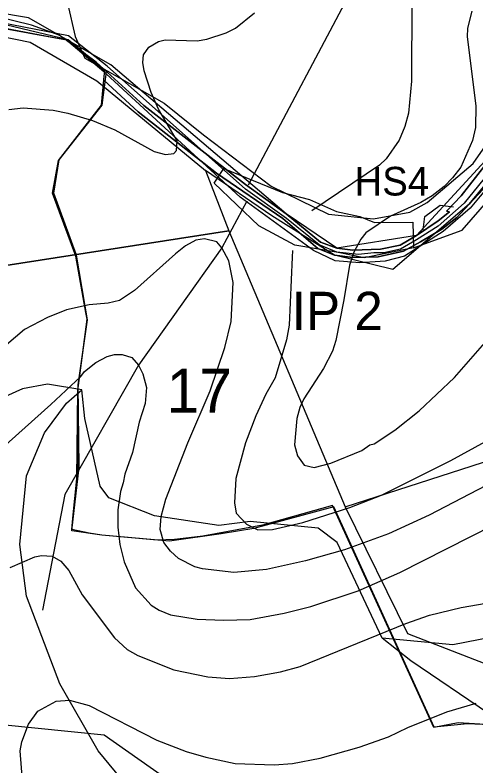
# Model space of a CAD drawing. Extents: x -662500 to -653478, y -1056827 to -1049993.
# Drawn here: x -661123 to -660882, y -1053552.5 to -1053159.3 of the extents above; entities that cross this region are included whole.
import ezdxf

# ---------------------------------------------------------------- set-up
doc = ezdxf.new("R2010")
doc.units = 0
for name, color, linetype in [('58', 7, 'Continuous'), ('Vrstva 1', 7, 'Continuous'), ('Vrstva 12', 7, 'Continuous'), ('Vrstva 17', 7, 'Continuous'), ('Vrstva 24', 7, 'Continuous'), ('Vrstva 37', 7, 'Continuous'), ('Vrstva 5', 7, 'Continuous'), ('Vrstva 52', 7, 'Continuous'), ('Vrstva 57', 7, 'Continuous'), ('Vrstva 61', 7, 'Continuous'), ('Vrstva 7', 7, 'Continuous')]:
    doc.layers.add(name, color=color, linetype=linetype)

# ---------------------------------------------------------------- blocks, each defined once
blk = doc.blocks.new('PSZ019')
at = {"layer": 'Vrstva 17'}
blk.add_lwpolyline([(-10, -5), (-5, 0), (5, 0), (10, -5)], dxfattribs=at)

msp = doc.modelspace()

# ---------------------------------------------------------------- linework, layer by layer
at = {"layer": '58'}
msp.add_lwpolyline([(-660780.1, -1053555.32), (-660805.82, -1053541.62), (-660825.2, -1053536.99), (-660859.18, -1053531.67), (-660886.43, -1053530.42), (-660903.77, -1053532.09), (-660956.24, -1053416.8), (-660998.07, -1053428.17), (-661015.18, -1053430.98), (-661042.17, -1053434.71), (-661077.57, -1053431.7), (-661093.29, -1053429.33), (-661089.48, -1053395.95), (-661089.93, -1053352.9), (-661085.05, -1053318.82), (-661090.85, -1053285.11), (-661102.76, -1053252.67), (-661099.89, -1053235.2), (-661077.41, -1053206.49), (-661075.45, -1053191.73), (-661075.15, -1053188.84), (-661095.15, -1053172.25), (-661131.82, -1053163.57), (-661178.95, -1053154.81)], dxfattribs=at)
at = {"layer": 'Vrstva 1'}
msp.add_lwpolyline([(-660875.48, -1053530.86), (-660891.25, -1053529.91), (-660904.04, -1053532.29), (-660957.07, -1053416.11), (-660987.08, -1053424.58), (-660993.65, -1053426.43), (-661024.87, -1053432.2), (-661039.69, -1053433.87), (-661048.65, -1053434.2), (-661077.55, -1053431.67), (-661084.3, -1053430.6), (-661093.28, -1053428.61), (-661092.53, -1053421.02), (-661090.66, -1053402.11), (-661090.17, -1053397.22), (-661090.08, -1053355.88), (-661087.26, -1053333.6), (-661085.34, -1053318.48), (-661085.96, -1053315.04), (-661091.25, -1053285.63), (-661099.77, -1053262.56), (-661103.46, -1053252.55), (-661100.24, -1053235.44), (-661077.78, -1053206.61), (-661076.34, -1053191.41), (-661075.99, -1053189), (-661096.03, -1053172.53), (-661096.03, -1053172.53), (-661164.01, -1053159.57)], dxfattribs=at)
at = {"layer": 'Vrstva 12'}
msp.add_lwpolyline([(-660775.15, -1053129.03), (-660807.08, -1053164.33), (-660848.44, -1053208.87), (-660888.22, -1053257.8), (-660901.81, -1053269.79), (-660913.13, -1053277.07), (-660921.52, -1053281.95), (-660930.22, -1053283.86), (-660935.33, -1053283.77), (-660943.41, -1053284.62), (-660954.65, -1053283.42), (-660963.95, -1053279.66), (-660981, -1053265.88), (-661002.51, -1053250.47), (-661074.82, -1053186.07), (-661095.06, -1053170.24), (-661358.37, -1053118.85)], dxfattribs=at)
at = {"layer": 'Vrstva 24'}
for points in [[(-661054, -1052990), (-661058.86, -1053000), (-661076, -1053031), (-661094, -1053081.5), (-661099.5, -1053135.5), (-661091.5, -1053170.5), (-661086.5, -1053182), (-661045, -1053205.5), (-661024.5, -1053222), (-660989, -1053249), (-660959, -1053263.5), (-660935.5, -1053266), (-660916.5, -1053262.5), (-660907.5, -1053257.5), (-660883.5, -1053237), (-660847.5, -1053185.5), (-660821, -1053163), (-660798, -1053140.5), (-660776, -1053100), (-660751.5, -1053064), (-660727, -1053047), (-660682.5, -1053034), (-660647, -1053031.5)], [(-661088, -1053355.5), (-661106, -1053352.5), (-661119, -1053355), (-661133.5, -1053361.5), (-661158.5, -1053380.5), (-661171.5, -1053398.5), (-661180, -1053425.5), (-661178.5, -1053461.5), (-661169.5, -1053488.5), (-661160, -1053506.5), (-661149.5, -1053542.5), (-661149.5, -1053560.5), (-661157, -1053574), (-661176, -1053586.5), (-661203, -1053596.5), (-661234, -1053599.5), (-661252, -1053597.5)], [(-661001.5, -1053773), (-660991.5, -1053747), (-660983, -1053720.5), (-660978, -1053697.5), (-660978.5, -1053675), (-660981, -1053664.5), (-660989, -1053652.5), (-661007, -1053628.5), (-661027.5, -1053607.5), (-661079.5, -1053544.5), (-661099.5, -1053509.5), (-661117, -1053463.5), (-661120.5, -1053436.5), (-661117, -1053400.5), (-661107.5, -1053378), (-661096, -1053362.5), (-661088, -1053355.5)], [(-660931, -1053485.5), (-660954.5, -1053435.5), (-660964.5, -1053428), (-661000, -1053424.5), (-661016.5, -1053426.5), (-661050, -1053421.5), (-661074, -1053412), (-661078.5, -1053406), (-661086.5, -1053370.5), (-661088, -1053355.5)], [(-660725, -1053423.5), (-660752, -1053443.5), (-660772, -1053452.5), (-660847.5, -1053480), (-660894, -1053489), (-660931, -1053485.5)], [(-660726, -1053609.5), (-660746.75, -1053588.19), (-660763, -1053571.5), (-660803, -1053545.5), (-660863.5, -1053530), (-660875.5, -1053525), (-660916, -1053497.5), (-660931, -1053485.5)]]:
    msp.add_lwpolyline(points, dxfattribs=at)
at = {"layer": 'Vrstva 37'}
for points in [[(-661234.06, -1053140.82), (-660958.01, -1052955.16), (-660828.41, -1052935.32), (-660688.36, -1052892.92), (-660553.31, -1052789.11), (-660369.71, -1052706.96), (-660290.66, -1052724.21), (-660337.18, -1052820.64), (-660356.48, -1052923.15), (-660446.27, -1052991.51), (-660506.13, -1053013.32), (-660608.87, -1053013.32), (-660726.31, -1053026.56), (-660746.15, -1053043.81), (-660754.61, -1053064.64), (-660780.18, -1053120.96), (-660865.36, -1053222.79), (-660913.12, -1053274.78), (-660954.8, -1053281.43), (-660981.14, -1053263.41), (-661072.84, -1053185.46), (-661116.02, -1053160.8)], [(-661023.41, -1053240.67), (-661011.27, -1053272.33), (-660950.35, -1053416.85), (-660839.76, -1053380.96), (-660793.93, -1053380.96), (-660681.35, -1053517.53), (-660634.53, -1053539.46), (-660568.77, -1053550.42), (-660547.85, -1053511.55), (-660560.8, -1053426.81), (-660514.36, -1053361.25), (-660732.12, -1053048.02), (-660755.79, -1053110.82), (-660775.71, -1053140.44), (-660885.47, -1053258.33), (-660925.44, -1053292.53), (-660955.96, -1053285.06), (-660988.72, -1053264.41)], [(-661148.54, -1053166.72), (-661115.03, -1053173.55), (-661080.22, -1053193.73), (-661023.41, -1053240.67), (-661011.27, -1053272.33), (-661177.27, -1053298.13), (-661177.27, -1053193.32)], [(-661177.27, -1053298.13), (-661011.27, -1053272.33), (-660950.35, -1053416.85), (-660917.78, -1053483.08), (-660790.25, -1053532.64), (-660747.55, -1053569.67), (-660738.48, -1053593.77), (-660814.61, -1053668.4), (-661026.54, -1053571.34), (-661076.33, -1053536.24), (-661164.49, -1053527.45), (-661164.49, -1053425.3)]]:
    msp.add_lwpolyline(points, close=True, dxfattribs=at)
at = {"layer": 'Vrstva 5'}
for points in [[(-660791.34, -1053144.98), (-660841.41, -1053198.13), (-660852.69, -1053210.31), (-660865.36, -1053222.79), (-660876.66, -1053237.26), (-660889.7, -1053254.02), (-660897.41, -1053262.02), (-660895.91, -1053262.43), (-660901.79, -1053267.02), (-660913.12, -1053274.78), (-660921.53, -1053279.8), (-660931.83, -1053281.97), (-660946.36, -1053282.49), (-660954.8, -1053281.43), (-660963.29, -1053278.32), (-660981.14, -1053263.41), (-661002.45, -1053248.05), (-661055.62, -1053206.74), (-661080.49, -1053183.96), (-661096.03, -1053172.53), (-661099.83, -1053169.88), (-661114.4, -1053164.59), (-661132.98, -1053160.14), (-661187.35, -1053153.8)], [(-660871.21, -1053241.16), (-660885.47, -1053258.33), (-660892.03, -1053265.26), (-660899.88, -1053271.38), (-660910.94, -1053278.04), (-660919.86, -1053282.88), (-660933.05, -1053285.84), (-660946.32, -1053286.21), (-660955.96, -1053285.06), (-660964.6, -1053281.56), (-660982.89, -1053265.85), (-661017.69, -1053242.2), (-661058.53, -1053209.95), (-661076.54, -1053193.52), (-661076.34, -1053191.41), (-661075.99, -1053189), (-661096.03, -1053172.53), (-661080.49, -1053183.96), (-661055.62, -1053206.74), (-661002.45, -1053248.05), (-660981.14, -1053263.41), (-660963.29, -1053278.32), (-660954.8, -1053281.43), (-660946.36, -1053282.49), (-660931.83, -1053281.97), (-660921.53, -1053279.8), (-660913.12, -1053274.78), (-660901.79, -1053267.02), (-660895.91, -1053262.43), (-660897.41, -1053262.02), (-660889.7, -1053254.02), (-660876.66, -1053237.26)], [(-660848.61, -1053532.48), (-660891.25, -1053529.91), (-660904.04, -1053532.29), (-660957.07, -1053416.11), (-660993.65, -1053426.43), (-661024.87, -1053432.2), (-661039.69, -1053433.87), (-661048.65, -1053434.2), (-661077.55, -1053431.67), (-661084.3, -1053430.6), (-661093.28, -1053428.61), (-661090.66, -1053402.11), (-661090.08, -1053355.88), (-661085.34, -1053318.48), (-661091.25, -1053285.63), (-661103.46, -1053252.55), (-661100.24, -1053235.44), (-661077.78, -1053206.61), (-661076.54, -1053193.52), (-661058.53, -1053209.95), (-661017.69, -1053242.2), (-660982.89, -1053265.85), (-660964.6, -1053281.56), (-660955.96, -1053285.06), (-660946.32, -1053286.21), (-660933.05, -1053285.84), (-660919.86, -1053282.88), (-660910.94, -1053278.04), (-660899.88, -1053271.38), (-660892.03, -1053265.26), (-660885.47, -1053258.33), (-660871.21, -1053241.16)]]:
    msp.add_lwpolyline(points, dxfattribs=at)
at = {"layer": 'Vrstva 52'}
msp.add_lwpolyline([(-660914.58, -1053281.25), (-660889.24, -1053271.93), (-660864.44, -1053243.57), (-660826.77, -1053200.49), (-660756.29, -1053119.89), (-660731.82, -1053060.03), (-660717.44, -1053052.21)], dxfattribs=at)
msp.add_lwpolyline([(-661018.88, -1053247.39), (-661013.86, -1053239.75), (-660983.14, -1053252.18), (-660969.07, -1053255.98), (-660954.84, -1053262.25), (-660942.72, -1053264.73), (-660935.12, -1053267.87), (-660915.07, -1053267.7), (-660914.58, -1053281.25), (-660940.45, -1053286.36), (-660954.04, -1053283.72), (-660976.67, -1053279.76), (-660995.43, -1053269.69)], close=True, dxfattribs=at)
at = {"layer": 'Vrstva 57'}
for points in [[(-660686.61, -1052820.49), (-660750.76, -1052883.23), (-660782.95, -1052946.91), (-660800.11, -1052985.92), (-660876.71, -1053083.67), (-660942.98, -1053138.66), (-661001.03, -1053248.46)], [(-661001.72, -1053256.85), (-661014.78, -1053281.21), (-661058.43, -1053342.72), (-661096.89, -1053410.3), (-661108.64, -1053470.92)]]:
    msp.add_lwpolyline(points, dxfattribs=at)
at = {"layer": 'Vrstva 61'}
msp.add_lwpolyline([(-660606.91, -1053032.64), (-660694.88, -1053035.13), (-660707.92, -1053037.52), (-660718.55, -1053040.85), (-660729.86, -1053049.1), (-660738.1, -1053059.21), (-660761.33, -1053116.11), (-660771.24, -1053131.38), (-660827.02, -1053191.27), (-660879.82, -1053254.25), (-660885.04, -1053260.47), (-660899.16, -1053272.63), (-660919.42, -1053285.57), (-660929.53, -1053288.23), (-660942.75, -1053288.99), (-660955.65, -1053288.03), (-660966.97, -1053282.64), (-661005.21, -1053254.62), (-661075.25, -1053190.17), (-661096.03, -1053172.53), (-661234.7, -1053147.1), (-661269.14, -1053141.65), (-661358.53, -1053120.19)], dxfattribs=at)
at = {"layer": 'Vrstva 7'}
for p, q in [((-660915.43, -1053151.4), (-660915.72, -1053193.91)), ((-660884.11, -1053157.35), (-660886.38, -1053166.28)), ((-661007.69, -1053166.14), (-660997.77, -1053158.2)), ((-661022.71, -1053171.95), (-661012.51, -1053168.69)), ((-661012.51, -1053168.69), (-661007.69, -1053166.14)), ((-660886.38, -1053166.28), (-660886.66, -1053170.81)), ((-661053.04, -1053176.2), (-661047.94, -1053173.22)), ((-661047.94, -1053173.22), (-661044.54, -1053172.37)), ((-661044.54, -1053172.37), (-661027.81, -1053172.8)), ((-661027.81, -1053172.8), (-661022.71, -1053171.95)), ((-660886.66, -1053170.81), (-660882.13, -1053206.95)), ((-661055.73, -1053180.17), (-661053.04, -1053176.2)), ((-661056.16, -1053184.14), (-661055.73, -1053180.17)), ((-661055.45, -1053188.53), (-661056.16, -1053184.14)), ((-661051.76, -1053199.87), (-661055.45, -1053188.53)), ((-660915.72, -1053193.91), (-660917.28, -1053210.64)), ((-661047.94, -1053208.65), (-661051.76, -1053199.87)), ((-661126.17, -1053208.79), (-661118.8, -1053207.94)), ((-661118.8, -1053207.94), (-661103.07, -1053209.22)), ((-661038.16, -1053225.23), (-661047.94, -1053208.65)), ((-660882.13, -1053206.95), (-660882.27, -1053218.29)), ((-661103.07, -1053209.22), (-661095.3, -1053210.63)), ((-661095.3, -1053210.63), (-661082.52, -1053214.6)), ((-660917.28, -1053210.64), (-660919.12, -1053217.72)), ((-661082.52, -1053214.6), (-661070.75, -1053219.42)), ((-661070.75, -1053219.42), (-661050.2, -1053230.76)), ((-660919.12, -1053217.72), (-660922.09, -1053224.81)), ((-660882.27, -1053218.29), (-660883.83, -1053225.09)), ((-660922.09, -1053224.81), (-660928.9, -1053234.59)), ((-661038.58, -1053230.19), (-661038.16, -1053225.23)), ((-660883.83, -1053225.09), (-660889.92, -1053238.98)), ((-661050.2, -1053230.76), (-661044.25, -1053232.32)), ((-661044.25, -1053232.32), (-661040, -1053231.89)), ((-661040, -1053231.89), (-661038.58, -1053230.19)), ((-660928.9, -1053234.59), (-660932.44, -1053237.85)), ((-660932.44, -1053237.85), (-660967.79, -1053261.85)), ((-660889.92, -1053238.98), (-660894.18, -1053244.65)), ((-660894.18, -1053244.65), (-660898.57, -1053249.18)), ((-660898.57, -1053249.18), (-660904.8, -1053254)), ((-660904.8, -1053254), (-660910.76, -1053257.54)), ((-660910.76, -1053257.54), (-660926.63, -1053264.63)), ((-660926.63, -1053264.63), (-660939.52, -1053273.28)), ((-660939.52, -1053273.28), (-660942.22, -1053276.68)), ((-661028.38, -1053277.24), (-661033.77, -1053280.22)), ((-661023.85, -1053276.53), (-661028.38, -1053277.24)), ((-661017.47, -1053278.09), (-661023.85, -1053276.53)), ((-661014.78, -1053281.21), (-661017.47, -1053278.09)), ((-660942.22, -1053276.68), (-660945.76, -1053283.48)), ((-661033.77, -1053280.22), (-661039.15, -1053284.33)), ((-661011.23, -1053288.01), (-661014.78, -1053281.21)), ((-660977.83, -1053282.67), (-660978.07, -1053286.03)), ((-660945.76, -1053283.48), (-660948.17, -1053290.28)), ((-661039.15, -1053284.33), (-661060.55, -1053303.6)), ((-660978.07, -1053286.03), (-660979.63, -1053321.74)), ((-661008.97, -1053299.35), (-661011.23, -1053288.01)), ((-660948.17, -1053290.28), (-660951, -1053308.42)), ((-661009.96, -1053319.76), (-661008.97, -1053299.35)), ((-661060.55, -1053303.6), (-661068.34, -1053308.7)), ((-661084.22, -1053310.97), (-661096.12, -1053313.66)), ((-661074.3, -1053310.26), (-661084.22, -1053310.97)), ((-661068.34, -1053308.7), (-661074.3, -1053310.26)), ((-660951, -1053308.42), (-660955.26, -1053329.68)), ((-661096.12, -1053313.66), (-661106.04, -1053317.63)), ((-661106.04, -1053317.63), (-661117.95, -1053324.01)), ((-661013.22, -1053333.36), (-661009.96, -1053319.76)), ((-660979.63, -1053321.74), (-660981.05, -1053329.4)), ((-661117.95, -1053324.01), (-661133.53, -1053337.05)), ((-660981.05, -1053329.4), (-660987, -1053349.24)), ((-660955.26, -1053329.68), (-660956.96, -1053335.35)), ((-660893.18, -1053349.09), (-660874.9, -1053328.12)), ((-661020.87, -1053356.04), (-661013.22, -1053333.36)), ((-661080.82, -1053341.3), (-661074.86, -1053338.18)), ((-661074.86, -1053338.18), (-661070.9, -1053337.05)), ((-661070.9, -1053337.05), (-661066.93, -1053337.05)), ((-661066.93, -1053337.05), (-661061.97, -1053338.61)), ((-661061.97, -1053338.61), (-661058.43, -1053342.72)), ((-660956.96, -1053335.35), (-660961.63, -1053344.42)), ((-661086.63, -1053345.98), (-661080.82, -1053341.3)), ((-661058.43, -1053342.72), (-661056.16, -1053347.25)), ((-661088.61, -1053348.53), (-661086.63, -1053345.98)), ((-660961.63, -1053344.42), (-660971.98, -1053360.29)), ((-661104.2, -1053363.27), (-661088.61, -1053348.53)), ((-661056.16, -1053347.25), (-661054.32, -1053354.34)), ((-660987, -1053349.24), (-660991.82, -1053357.74)), ((-660911.61, -1053366.52), (-660893.18, -1053349.09)), ((-661054.32, -1053354.34), (-661055.02, -1053362.7)), ((-661032.63, -1053383.25), (-661020.87, -1053356.04)), ((-660991.82, -1053357.74), (-660997.06, -1053369.08)), ((-660971.98, -1053360.29), (-660974.1, -1053364.82)), ((-661131.27, -1053387.22), (-661104.2, -1053363.27)), ((-661055.02, -1053362.7), (-661058, -1053372.48)), ((-660974.1, -1053364.82), (-660975.66, -1053370.64)), ((-660997.06, -1053369.08), (-661002.45, -1053383.25)), ((-660924.43, -1053376.59), (-660911.61, -1053366.52)), ((-661058, -1053372.48), (-661061.54, -1053388.35)), ((-660975.66, -1053370.64), (-660976.8, -1053384.38)), ((-660935.27, -1053383.81), (-660924.43, -1053376.59)), ((-661044.11, -1053412.73), (-661032.63, -1053383.25)), ((-661002.45, -1053383.25), (-661007.55, -1053401.95)), ((-660976.8, -1053384.38), (-660975.38, -1053390.05)), ((-660941.65, -1053387.22), (-660937.4, -1053384.38)), ((-660937.4, -1053384.38), (-660935.27, -1053383.81)), ((-660895.17, -1053392.6), (-660877.03, -1053382.54)), ((-661061.54, -1053388.35), (-661065.65, -1053399.69)), ((-660975.38, -1053390.05), (-660971.84, -1053395.01)), ((-660957.81, -1053394.02), (-660941.65, -1053387.22)), ((-660931.45, -1053410.74), (-660895.17, -1053392.6)), ((-660971.84, -1053395.01), (-660966.59, -1053396.14)), ((-660966.59, -1053396.14), (-660957.81, -1053394.02)), ((-661065.65, -1053399.69), (-661066.36, -1053404.22)), ((-660868.24, -1053401.1), (-660906.51, -1053421.23)), ((-661066.36, -1053404.22), (-661067.92, -1053408.76)), ((-661007.55, -1053401.95), (-661008.26, -1053414.71)), ((-661067.92, -1053408.76), (-661069.2, -1053418.39)), ((-661046.66, -1053421.79), (-661044.11, -1053412.73)), ((-660947.89, -1053417.12), (-660931.45, -1053410.74)), ((-660921.81, -1053451.13), (-660843.02, -1053411.02)), ((-661008.26, -1053414.71), (-661007.41, -1053420.09)), ((-660972.55, -1053424.91), (-660947.89, -1053417.12)), ((-661069.2, -1053418.39), (-661069.2, -1053427.46)), ((-661007.41, -1053420.09), (-661001.88, -1053425.9)), ((-660906.51, -1053421.23), (-660927.76, -1053430.86)), ((-661047.09, -1053428.6), (-661046.66, -1053421.79)), ((-660988.42, -1053428.6), (-660972.55, -1053424.91)), ((-661069.2, -1053427.46), (-661068.2, -1053436.53)), ((-661045.1, -1053435.4), (-661047.09, -1053428.6)), ((-661001.88, -1053425.9), (-660996.07, -1053428.88)), ((-660996.07, -1053428.88), (-660988.42, -1053428.6)), ((-660927.76, -1053430.86), (-660950.72, -1053439.23)), ((-661068.2, -1053436.53), (-661065.94, -1053445.6)), ((-661041.7, -1053439.93), (-661045.1, -1053435.4)), ((-661037.45, -1053443.76), (-661041.7, -1053439.93)), ((-660950.72, -1053439.23), (-660971.13, -1053445.04)), ((-661125.46, -1053448.58), (-661112.56, -1053442.91)), ((-661112.56, -1053442.91), (-661109.16, -1053442.2)), ((-661109.16, -1053442.2), (-661103.49, -1053442.63)), ((-661103.49, -1053442.63), (-661099.1, -1053445.18)), ((-661028.95, -1053448.15), (-661037.45, -1053443.76)), ((-660971.13, -1053445.04), (-660991.54, -1053449.57)), ((-661099.1, -1053445.18), (-661094.84, -1053450.14)), ((-661065.94, -1053445.6), (-661059.98, -1053459.21)), ((-661024.98, -1053449.29), (-661028.95, -1053448.15)), ((-661094.84, -1053450.14), (-661087.9, -1053462.89)), ((-661008.61, -1053451.14), (-661024.98, -1053449.29)), ((-660991.54, -1053449.57), (-661008.61, -1053451.14)), ((-660943.63, -1053460.77), (-660921.81, -1053451.13)), ((-661059.98, -1053459.21), (-661051.76, -1053468.28)), ((-660968.29, -1053468.99), (-660943.63, -1053460.77)), ((-661087.9, -1053462.89), (-661070.9, -1053485.43)), ((-660889.78, -1053469.55), (-660862.57, -1053464.73)), ((-661051.76, -1053468.28), (-661047.65, -1053470.97)), ((-661047.65, -1053470.97), (-661041.7, -1053473.38)), ((-661000.04, -1053475.79), (-660982.18, -1053472.39)), ((-660982.18, -1053472.39), (-660968.29, -1053468.99)), ((-660906.22, -1053473.52), (-660889.78, -1053469.55)), ((-661041.7, -1053473.38), (-661027.81, -1053475.65)), ((-661027.81, -1053475.65), (-661013.93, -1053476.21)), ((-661013.93, -1053476.21), (-661000.04, -1053475.79)), ((-660918.69, -1053477.91), (-660906.22, -1053473.52)), ((-660973.96, -1053500.3), (-660918.69, -1053477.91)), ((-661070.9, -1053485.43), (-661064.38, -1053491.52)), ((-661064.38, -1053491.52), (-661058.85, -1053494.64)), ((-661058.85, -1053494.64), (-661040, -1053502.15)), ((-661040, -1053502.15), (-661022.15, -1053505.83)), ((-660997.77, -1053505.69), (-660984.17, -1053503.14)), ((-660984.17, -1053503.14), (-660973.96, -1053500.3)), ((-661022.15, -1053505.83), (-661010.81, -1053506.68)), ((-661010.81, -1053506.68), (-660997.77, -1053505.69)), ((-661111.14, -1053523.83), (-661101.51, -1053518.45)), ((-661101.51, -1053518.45), (-661094.42, -1053518.02)), ((-661094.42, -1053518.02), (-661084.22, -1053520.71)), ((-660897.15, -1053524.11), (-660881.85, -1053519.58)), ((-661084.22, -1053520.71), (-661048.79, -1053538.99)), ((-661115.96, -1053530.63), (-661111.14, -1053523.83)), ((-660917.56, -1053532.33), (-660897.15, -1053524.11)), ((-661119.5, -1053539.84), (-661115.96, -1053530.63)), ((-660927.76, -1053537.15), (-660917.56, -1053532.33)), ((-661048.79, -1053538.99), (-661033.48, -1053544.95)), ((-660943.07, -1053542.54), (-660927.76, -1053537.15)), ((-661120.21, -1053544.52), (-661119.5, -1053539.84)), ((-660963.47, -1053548.35), (-660943.07, -1053542.54)), ((-661119.08, -1053560.11), (-661120.21, -1053544.52)), ((-661033.48, -1053544.95), (-661023.28, -1053547.92)), ((-661023.28, -1053547.92), (-661007.97, -1053551.18)), ((-661007.97, -1053551.18), (-660987.57, -1053551.89)), ((-660987.57, -1053551.89), (-660977.93, -1053551.18)), ((-660977.93, -1053551.18), (-660963.47, -1053548.35))]:
    msp.add_line(p, q, dxfattribs=at)

# ---------------------------------------------------------------- block references
at = {"layer": 'Vrstva 17', "rotation": 36.78707845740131}
msp.add_blockref('PSZ019', (-660904.65, -1053261.79), dxfattribs=at)

# ---------------------------------------------------------------- texts
at = {"layer": 'Vrstva 17'}
msp.add_text('HS4', height=15, rotation=360, dxfattribs=at).set_placement((-660945.5, -1053253.82))
at = {"layer": 'Vrstva 52'}
msp.add_text('IP 2', height=20, dxfattribs=at).set_placement((-660978.29, -1053324.23))
at = {"layer": 'Vrstva 57'}
msp.add_text('17', height=23, dxfattribs=at).set_placement((-661043.78, -1053367.53))

doc.saveas('drawing.dxf')
